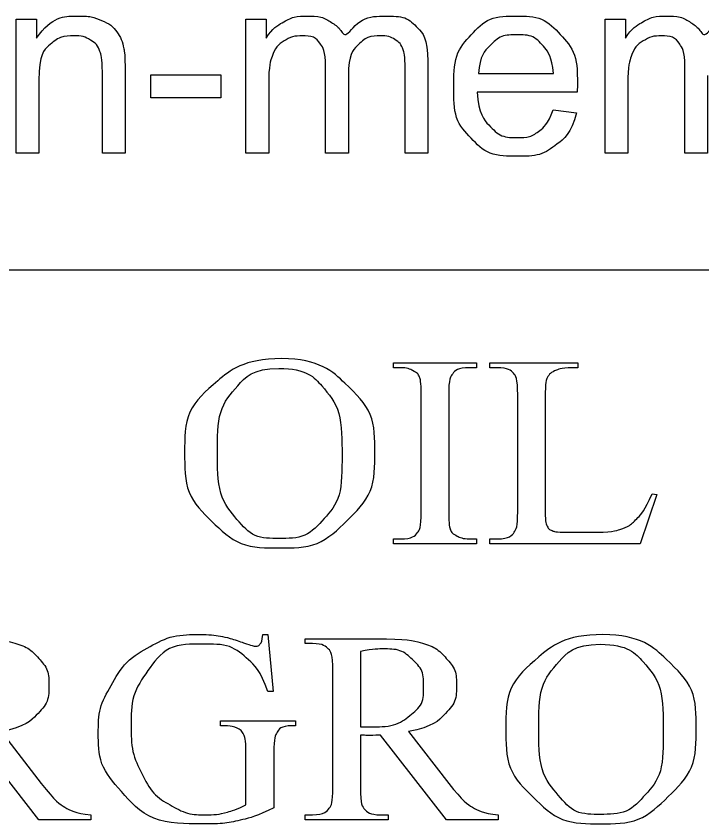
# Model space of a CAD drawing. Extents: x -97 to 34, y -21 to 22.
# Drawn here: x -95.679 to -95.16, y -19.448 to -18.837 of the extents above; entities that cross this region are included whole.
import ezdxf

# ---------------------------------------------------------------- set-up
doc = ezdxf.new("R2010")
doc.units = 0
doc.layers.add('SH_Data', color=7, linetype='Continuous')

msp = doc.modelspace()

# ---------------------------------------------------------------- linework, layer by layer
at = {"layer": 'SH_Data'}
msp.add_line((-96.93133, -19.02893), (-91.73133, -19.02893), dxfattribs=at)
for points in [[(-95.67878, -18.94092), (-95.67878, -18.83944), (-95.6633, -18.83944), (-95.6633, -18.85386)], [(-95.50497, -18.94092), (-95.50497, -18.83944), (-95.4896, -18.83944), (-95.4896, -18.85376)], [(-95.23329, -18.94092), (-95.23329, -18.83944), (-95.21792, -18.83944), (-95.21792, -18.85376)], [(-95.36742, -18.8713), (-95.36742, -18.94092), (-95.3846, -18.94092), (-95.3846, -18.87706)], [(-95.5964, -18.87855), (-95.5964, -18.94092), (-95.61358, -18.94092), (-95.61358, -18.87925)], [(-95.4275, -18.88202), (-95.4275, -18.94092), (-95.44468, -18.94092), (-95.44468, -18.87505)], [(-95.15582, -18.88202), (-95.15582, -18.94092), (-95.173, -18.94092), (-95.173, -18.87505)], [(-95.6616, -18.88555), (-95.6616, -18.94092), (-95.67878, -18.94092)], [(-95.57687, -18.89888), (-95.57687, -18.88159), (-95.52394, -18.88159), (-95.52394, -18.89888), (-95.57687, -18.89888)], [(-95.3291, -18.88052), (-95.27243, -18.88052)], [(-95.48779, -18.88832), (-95.48779, -18.94092), (-95.50497, -18.94092)], [(-95.21611, -18.88832), (-95.21611, -18.94092), (-95.23329, -18.94092)], [(-95.25439, -18.89461), (-95.33006, -18.89461)], [(-95.27263, -18.90816), (-95.25487, -18.9104)], [(-95.38821, -19.10304), (-95.39341, -19.10304), (-95.39341, -19.09935), (-95.33062, -19.09935), (-95.33062, -19.10304), (-95.3359, -19.10304)], [(-95.31492, -19.10304), (-95.32042, -19.10304), (-95.32042, -19.09935), (-95.25403, -19.09935), (-95.25403, -19.10304)], [(-95.3724, -19.21197), (-95.3724, -19.12362)], [(-95.35163, -19.12362), (-95.35163, -19.21197)], [(-95.29941, -19.21197), (-95.29941, -19.12362)], [(-95.27864, -19.12586), (-95.27864, -19.21187)], [(-95.19773, -19.19833), (-95.19412, -19.19903), (-95.20673, -19.23624), (-95.32042, -19.23624), (-95.32042, -19.23255), (-95.31492, -19.23255)], [(-95.25597, -19.22752), (-95.24523, -19.22752)], [(-95.33062, -19.23255), (-95.33062, -19.23624), (-95.39341, -19.23624), (-95.39341, -19.23255), (-95.38821, -19.23255)], [(-95.3359, -19.23255), (-95.33062, -19.23255)], [(-95.49228, -19.30487), (-95.48832, -19.30487)], [(-95.48832, -19.30487), (-95.48448, -19.34804), (-95.48832, -19.34804)], [(-95.45473, -19.31169), (-95.46023, -19.31169), (-95.46023, -19.308), (-95.40675, -19.308)], [(-95.41845, -19.31762), (-95.41845, -19.37454)], [(-95.43922, -19.42062), (-95.43922, -19.33227)], [(-95.52434, -19.37387), (-95.52434, -19.37018), (-95.46743, -19.37018), (-95.46743, -19.37387), (-95.47014, -19.37387)], [(-95.62236, -19.44489), (-95.66166, -19.44489), (-95.71148, -19.38092)], [(-95.69021, -19.37829), (-95.65976, -19.41745)], [(-95.41845, -19.38092), (-95.41845, -19.42062)], [(-95.31407, -19.44489), (-95.35337, -19.44489), (-95.40319, -19.38092)], [(-95.38192, -19.37829), (-95.35147, -19.41745)], [(-95.50501, -19.43362), (-95.50501, -19.394)], [(-95.48388, -19.394), (-95.48388, -19.4359)], [(-95.62236, -19.4412), (-95.62236, -19.44489)], [(-95.40315, -19.4412), (-95.39744, -19.4412), (-95.39744, -19.44489), (-95.46023, -19.44489), (-95.46023, -19.4412), (-95.45473, -19.4412)], [(-95.31407, -19.4412), (-95.31407, -19.44489)]]:
    msp.add_lwpolyline(points, dxfattribs=at)
for points in [[(-95.6633, -18.85386), (-95.65214, -18.8372), (-95.63104, -18.8372), (-95.62188, -18.8372), (-95.6142, -18.84049), (-95.60651, -18.84379), (-95.6027, -18.84914), (-95.59888, -18.85449), (-95.59735, -18.86184), (-95.5964, -18.86662), (-95.5964, -18.87855)], [(-95.4896, -18.85376), (-95.48482, -18.8463), (-95.47689, -18.84175), (-95.46896, -18.8372), (-95.45884, -18.8372), (-95.44756, -18.8372), (-95.44035, -18.84189), (-95.43313, -18.84658), (-95.43017, -18.855), (-95.41812, -18.8372), (-95.3988, -18.8372), (-95.38368, -18.8372), (-95.37555, -18.84556), (-95.36742, -18.85391), (-95.36742, -18.8713)], [(-95.25487, -18.9104), (-95.25907, -18.92597), (-95.27043, -18.93456), (-95.28179, -18.94316), (-95.29946, -18.94316), (-95.3217, -18.94316), (-95.33474, -18.92946), (-95.34777, -18.91576), (-95.34777, -18.89104), (-95.34777, -18.86546), (-95.33459, -18.85133), (-95.32142, -18.8372), (-95.30041, -18.8372), (-95.28007, -18.8372), (-95.26718, -18.85105), (-95.25429, -18.8649), (-95.25429, -18.89002), (-95.25429, -18.89155), (-95.25439, -18.89461)], [(-95.21792, -18.85376), (-95.21315, -18.8463), (-95.20522, -18.84175), (-95.19729, -18.8372), (-95.18716, -18.8372), (-95.17588, -18.8372), (-95.16867, -18.84189), (-95.16146, -18.84658), (-95.15849, -18.855), (-95.14644, -18.8372), (-95.12712, -18.8372), (-95.11201, -18.8372), (-95.10388, -18.84556), (-95.09575, -18.85391), (-95.09575, -18.8713)], [(-95.61358, -18.87925), (-95.61358, -18.86875), (-95.61558, -18.86355), (-95.61759, -18.85834), (-95.62269, -18.85524), (-95.6278, -18.85214), (-95.63468, -18.85214), (-95.64565, -18.85214), (-95.65362, -18.85911), (-95.6616, -18.86608), (-95.6616, -18.88555)], [(-95.44468, -18.87505), (-95.44468, -18.86359), (-95.44888, -18.85787), (-95.45309, -18.85214), (-95.46265, -18.85214), (-95.46991, -18.85214), (-95.47608, -18.85596), (-95.48224, -18.85978), (-95.48502, -18.86713), (-95.48779, -18.87448), (-95.48779, -18.88832)], [(-95.3846, -18.87706), (-95.3846, -18.86674), (-95.38627, -18.86221), (-95.38795, -18.85768), (-95.39234, -18.85491), (-95.39673, -18.85214), (-95.40266, -18.85214), (-95.41336, -18.85214), (-95.42043, -18.85925), (-95.4275, -18.86636), (-95.4275, -18.88202)], [(-95.27243, -18.88052), (-95.27358, -18.86768), (-95.27893, -18.86125), (-95.28715, -18.85129), (-95.30024, -18.85129), (-95.31209, -18.85129), (-95.32016, -18.85924), (-95.32824, -18.8672), (-95.3291, -18.88052)], [(-95.173, -18.87505), (-95.173, -18.86359), (-95.17721, -18.85787), (-95.18141, -18.85214), (-95.19097, -18.85214), (-95.19824, -18.85214), (-95.2044, -18.85596), (-95.21057, -18.85978), (-95.21334, -18.86713), (-95.21611, -18.87448), (-95.21611, -18.88832)], [(-95.33006, -18.89461), (-95.3291, -18.91132), (-95.3206, -18.9202), (-95.31209, -18.92907), (-95.29938, -18.92907), (-95.28992, -18.92907), (-95.28323, -18.92409), (-95.27654, -18.9191), (-95.27263, -18.90816)], [(-95.47802, -19.09622), (-95.4494, -19.09622), (-95.42843, -19.11646), (-95.40745, -19.1367), (-95.40745, -19.16699), (-95.40745, -19.19818), (-95.42859, -19.21878), (-95.44973, -19.23937), (-95.47975, -19.23937), (-95.5101, -19.23937), (-95.53075, -19.21928), (-95.55139, -19.19919), (-95.55139, -19.16729), (-95.55139, -19.13468), (-95.52755, -19.11409), (-95.50685, -19.09622), (-95.47802, -19.09622)], [(-95.48007, -19.1036), (-95.49979, -19.1036), (-95.5117, -19.11723), (-95.52654, -19.13419), (-95.52654, -19.1669), (-95.52654, -19.20041), (-95.51116, -19.21848), (-95.49935, -19.23221), (-95.47997, -19.23221), (-95.45928, -19.23221), (-95.44579, -19.21717), (-95.4323, -19.20213), (-95.4323, -19.16972), (-95.4323, -19.13459), (-95.44714, -19.11733), (-95.45906, -19.1036), (-95.48007, -19.1036)], [(-95.3724, -19.12362), (-95.3724, -19.11318), (-95.37381, -19.10984), (-95.37489, -19.1073), (-95.37825, -19.10548), (-95.38301, -19.10304), (-95.38821, -19.10304)], [(-95.3359, -19.10304), (-95.34484, -19.10304), (-95.34894, -19.10801), (-95.35163, -19.11125), (-95.35163, -19.12362)], [(-95.29941, -19.12362), (-95.29941, -19.11075), (-95.30242, -19.1075), (-95.30663, -19.10304), (-95.31492, -19.10304)], [(-95.25403, -19.10304), (-95.26574, -19.10294), (-95.27045, -19.10506), (-95.27517, -19.10718), (-95.2769, -19.11041), (-95.27864, -19.11364), (-95.27864, -19.12586)], [(-95.24523, -19.22752), (-95.22831, -19.22752), (-95.22148, -19.22519), (-95.21464, -19.22287), (-95.20901, -19.21696), (-95.20337, -19.21105), (-95.19773, -19.19833)], [(-95.38821, -19.23255), (-95.37911, -19.23255), (-95.375, -19.22758), (-95.3724, -19.22434), (-95.3724, -19.21197)], [(-95.35163, -19.21197), (-95.35163, -19.22241), (-95.35023, -19.22576), (-95.34915, -19.22829), (-95.3457, -19.23012), (-95.34107, -19.23255), (-95.3359, -19.23255)], [(-95.31492, -19.23255), (-95.30566, -19.23255), (-95.30167, -19.2269), (-95.29941, -19.22367), (-95.29941, -19.21197)], [(-95.27864, -19.21187), (-95.27864, -19.22025), (-95.2769, -19.22338), (-95.2756, -19.2255), (-95.27289, -19.22651), (-95.27018, -19.22752), (-95.25597, -19.22752)], [(-95.48388, -19.4359), (-95.49633, -19.44216), (-95.50846, -19.44509), (-95.52059, -19.44802), (-95.53543, -19.44802), (-95.57799, -19.44802), (-95.60008, -19.42258), (-95.61665, -19.4035), (-95.61665, -19.37856), (-95.61665, -19.36049), (-95.60734, -19.34394), (-95.59629, -19.32425), (-95.577, -19.31365), (-95.56086, -19.30487), (-95.53887, -19.30487), (-95.53085, -19.30487), (-95.5243, -19.30608), (-95.51774, -19.3073), (-95.50572, -19.31146), (-95.49965, -19.31359), (-95.49759, -19.31359), (-95.49553, -19.31359), (-95.49407, -19.31182), (-95.49261, -19.31004), (-95.49228, -19.30487)], [(-95.23499, -19.30487), (-95.20637, -19.30487), (-95.1854, -19.32511), (-95.16442, -19.34535), (-95.16442, -19.37564), (-95.16442, -19.40683), (-95.18556, -19.42742), (-95.20669, -19.44802), (-95.23672, -19.44802), (-95.26707, -19.44802), (-95.28772, -19.42793), (-95.30836, -19.40784), (-95.30836, -19.37594), (-95.30836, -19.34333), (-95.28452, -19.32274), (-95.26382, -19.30487), (-95.23499, -19.30487)], [(-95.71504, -19.308), (-95.69166, -19.308), (-95.68057, -19.31118), (-95.66947, -19.31436), (-95.66173, -19.3229), (-95.65399, -19.33143), (-95.65399, -19.34324), (-95.65399, -19.35587), (-95.66283, -19.36516), (-95.67167, -19.37445), (-95.69021, -19.37829)], [(-95.48832, -19.34804), (-95.49406, -19.33194), (-95.50317, -19.32379), (-95.51628, -19.31203), (-95.53687, -19.31203), (-95.56493, -19.31203), (-95.57956, -19.33271), (-95.5918, -19.35017), (-95.5918, -19.37429), (-95.5918, -19.39387), (-95.58368, -19.41001), (-95.57555, -19.42616), (-95.56238, -19.43368), (-95.54922, -19.4412), (-95.53535, -19.4412), (-95.52722, -19.4412), (-95.51964, -19.43927), (-95.51205, -19.43735), (-95.50501, -19.43362)], [(-95.43922, -19.33227), (-95.43922, -19.31929), (-95.44224, -19.31615), (-95.44644, -19.31169), (-95.45473, -19.31169)], [(-95.40675, -19.308), (-95.38337, -19.308), (-95.37228, -19.31118), (-95.36118, -19.31436), (-95.35344, -19.3229), (-95.3457, -19.33143), (-95.3457, -19.34324), (-95.3457, -19.35587), (-95.35454, -19.36516), (-95.36338, -19.37445), (-95.38192, -19.37829)], [(-95.23704, -19.31225), (-95.25676, -19.31225), (-95.26867, -19.32588), (-95.28351, -19.34284), (-95.28351, -19.37554), (-95.28351, -19.40906), (-95.26813, -19.42713), (-95.25632, -19.44086), (-95.23694, -19.44086), (-95.21625, -19.44086), (-95.20276, -19.42582), (-95.18927, -19.41078), (-95.18927, -19.37837), (-95.18927, -19.34324), (-95.20411, -19.32598), (-95.21603, -19.31225), (-95.23704, -19.31225)], [(-95.41845, -19.37454), (-95.41642, -19.37454), (-95.41492, -19.37459), (-95.41341, -19.37464), (-95.41245, -19.37464), (-95.39166, -19.37464), (-95.38111, -19.36617), (-95.37055, -19.35769), (-95.37055, -19.34457), (-95.37055, -19.33176), (-95.37907, -19.32374), (-95.38759, -19.31572), (-95.40163, -19.31572), (-95.40784, -19.31572), (-95.41845, -19.31762)], [(-95.50501, -19.394), (-95.50501, -19.38363), (-95.50669, -19.38043), (-95.50837, -19.37723), (-95.5119, -19.37555), (-95.51543, -19.37387), (-95.52434, -19.37387)], [(-95.47014, -19.37387), (-95.47858, -19.37387), (-95.48171, -19.37916), (-95.48388, -19.38292), (-95.48388, -19.394)], [(-95.40319, -19.38092), (-95.40867, -19.38112), (-95.41211, -19.38112), (-95.41351, -19.38112), (-95.41512, -19.38107), (-95.41673, -19.38102), (-95.41845, -19.38092)], [(-95.65976, -19.41745), (-95.64935, -19.43105), (-95.64187, -19.43551), (-95.6344, -19.43998), (-95.62236, -19.4412)], [(-95.35147, -19.41745), (-95.34106, -19.43105), (-95.33358, -19.43551), (-95.32611, -19.43998), (-95.31407, -19.4412)], [(-95.45473, -19.4412), (-95.44547, -19.4412), (-95.44148, -19.43552), (-95.43922, -19.43238), (-95.43922, -19.42062)], [(-95.41845, -19.42062), (-95.41845, -19.43359), (-95.41543, -19.43674), (-95.41134, -19.4412), (-95.40315, -19.4412)]]:
    msp.add_open_spline(points, degree=3, dxfattribs=at)

doc.saveas('drawing.dxf')
